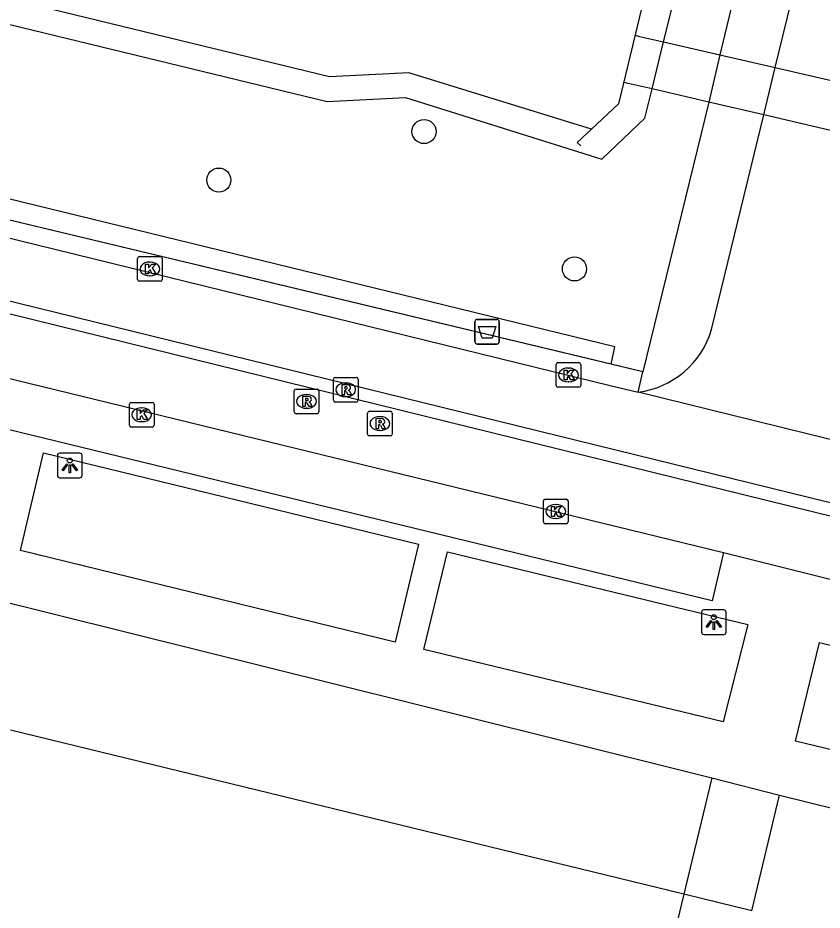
# Model space of a CAD drawing. Extents: x 162812 to 163818, y 381639 to 382470.
# Drawn here: x 163729.11 to 163761.73, y 382175.23 to 382211.44 of the extents above; entities that cross this region are included whole.
import ezdxf

# ---------------------------------------------------------------- set-up
doc = ezdxf.new("R2010")
doc.units = 0
for name, color, linetype in [('IMGEO_Afvalbak', 7, 'Continuous'), ('IMGEO_Boom', 7, 'Continuous'), ('IMGEO_Duiker', 7, 'Continuous'), ('IMGEO_Groenvoorziening', 7, 'Continuous'), ('IMGEO_Haag', 7, 'Continuous'), ('IMGEO_Kolk', 7, 'Continuous'), ('IMGEO_Lichtpunt', 7, 'Continuous'), ('IMGEO_Muur', 7, 'Continuous'), ('IMGEO_Rijbaan_lokaal_gesloten', 7, 'Continuous'), ('IMGEO_Rijbaan_lokaal_open', 7, 'Continuous'), ('IMGEO_Rioolput', 7, 'Continuous'), ('IMGEO_Voetpad_open', 7, 'Continuous'), ('IMGEO_Waterloop', 7, 'Continuous')]:
    doc.layers.add(name, color=color, linetype=linetype)

msp = doc.modelspace()

# ---------------------------------------------------------------- linework, layer by layer
at = {"layer": 'IMGEO_Afvalbak'}
for p, q in [((163747.642, 382198.302), (163747.642, 382199.102)), ((163747.642, 382199.102), (163747.642, 382198.302)), ((163747.742, 382199.202), (163748.532, 382199.202)), ((163748.532, 382199.202), (163747.742, 382199.202)), ((163748.632, 382199.102), (163748.632, 382198.302)), ((163748.632, 382198.302), (163748.632, 382199.102)), ((163748.532, 382198.202), (163747.742, 382198.202)), ((163747.742, 382198.202), (163748.532, 382198.202))]:
    msp.add_line(p, q, dxfattribs=at)
msp.add_lwpolyline([(163747.785, 382198.916), (163748.489, 382198.916), (163748.34, 382198.446), (163747.934, 382198.446), (163747.785, 382198.916)], dxfattribs=at)
for centre, start, end in [((163747.742, 382199.102), 90, 180), ((163747.742, 382199.102), 90, 180), ((163748.532, 382199.102), 0, 90), ((163748.532, 382199.102), 360, 90), ((163747.742, 382198.302), 180, 270), ((163747.742, 382198.302), 180, 270), ((163748.532, 382198.302), 270, 0), ((163748.532, 382198.302), 270, 0)]:
    msp.add_arc(centre, 0.1, start, end, dxfattribs=at)
at = {"layer": 'IMGEO_Boom'}
for centre in [(163745.582, 382206.826), (163737.259, 382204.857), (163751.683, 382201.251)]:
    msp.add_circle(centre, 0.489, dxfattribs=at)
at = {"layer": 'IMGEO_Duiker'}
for points in [[(163754.138, 382210.732), (163754.325, 382210.689), (163755.3, 382210.464), (163757.583, 382209.938), (163759.825, 382209.421), (163764.725, 382208.291), (163766.915, 382207.787), (163770.031, 382207.068), (163770.228, 382207.023)], [(163769.744, 382205.085), (163769.554, 382205.129), (163766.447, 382205.852), (163764.261, 382206.361), (163759.359, 382207.502), (163757.128, 382208.021), (163754.831, 382208.556), (163753.856, 382208.783), (163753.676, 382208.825)]]:
    msp.add_lwpolyline(points, dxfattribs=at)
at = {"layer": 'IMGEO_Groenvoorziening'}
for points in [[(163753.177, 382197.38), (163753.314, 382198.091), (163715.535, 382207.31), (163713.011, 382207.926), (163703.089, 382210.347), (163699.164, 382211.305), (163657.455, 382221.482), (163640.982, 382226.025), (163634.005, 382227.697), (163594.965, 382237.167), (163584.824, 382239.627), (163579.42, 382240.924), (163541.473, 382250), (163535.203, 382251.5)], [(163708.092, 382216.197), (163741.654, 382208.042), (163744.834, 382208.206), (163752.797, 382205.704), (163754.54, 382207.374), (163754.831, 382208.556), (163755.3, 382210.464), (163755.671, 382211.974), (163754.822, 382214.356)], [(163753.177, 382197.38), (163713.01, 382207.005)], [(163754.462, 382197.072), (163753.177, 382197.38)]]:
    msp.add_lwpolyline(points, dxfattribs=at)
at = {"layer": 'IMGEO_Haag'}
for points in [[(163754.462, 382197.072), (163713.01, 382207.005)], [(163756.116, 382175.879), (163728.803, 382182.538)]]:
    msp.add_lwpolyline(points, dxfattribs=at)
at = {"layer": 'IMGEO_Kolk'}
for p, q in [((163733.964, 382200.823), (163733.964, 382201.675)), ((163734.039, 382201.749), (163734.891, 382201.749)), ((163734.452, 382201.529), (163734.477, 382201.529)), ((163734.965, 382201.675), (163734.965, 382200.823)), ((163734.891, 382200.749), (163734.039, 382200.749)), ((163734.475, 382200.969), (163734.45, 382200.969)), ((163750.938, 382196.522), (163750.938, 382197.374)), ((163751.013, 382197.448), (163751.865, 382197.448)), ((163751.426, 382197.228), (163751.451, 382197.228)), ((163751.939, 382197.374), (163751.939, 382196.522)), ((163751.865, 382196.448), (163751.013, 382196.448)), ((163751.449, 382196.668), (163751.424, 382196.668)), ((163733.629, 382194.908), (163733.629, 382195.76)), ((163733.704, 382195.834), (163734.556, 382195.834)), ((163734.63, 382195.76), (163734.63, 382194.908)), ((163734.117, 382195.614), (163734.142, 382195.614)), ((163734.14, 382195.054), (163734.115, 382195.054)), ((163734.556, 382194.834), (163733.704, 382194.834)), ((163750.424, 382190.982), (163750.424, 382191.834)), ((163750.499, 382191.908), (163751.351, 382191.908)), ((163750.912, 382191.688), (163750.937, 382191.688)), ((163751.425, 382191.834), (163751.425, 382190.982)), ((163750.935, 382191.128), (163750.91, 382191.128)), ((163751.351, 382190.908), (163750.499, 382190.908))]:
    msp.add_line(p, q, dxfattribs=at)
for points in [[(163733.964, 382200.823), (163733.964, 382201.675)], [(163734.039, 382201.749), (163734.891, 382201.749)], [(163734.965, 382201.675), (163734.965, 382200.823)], [(163734.285, 382201.449), (163734.408, 382201.449), (163734.408, 382201.298), (163734.538, 382201.449), (163734.702, 382201.449), (163734.556, 382201.298), (163734.709, 382201.049), (163734.557, 382201.049), (163734.472, 382201.213), (163734.408, 382201.146), (163734.408, 382201.049), (163734.285, 382201.049), (163734.285, 382201.449)], [(163734.891, 382200.749), (163734.039, 382200.749)], [(163750.938, 382196.522), (163750.938, 382197.374)], [(163751.013, 382197.448), (163751.865, 382197.448)], [(163751.259, 382197.148), (163751.382, 382197.148), (163751.382, 382196.997), (163751.512, 382197.148), (163751.676, 382197.148), (163751.53, 382196.997), (163751.683, 382196.748), (163751.531, 382196.748), (163751.446, 382196.912), (163751.382, 382196.845), (163751.382, 382196.748), (163751.259, 382196.748), (163751.259, 382197.148)], [(163751.939, 382197.374), (163751.939, 382196.522)], [(163751.865, 382196.448), (163751.013, 382196.448)], [(163733.629, 382194.908), (163733.629, 382195.76)], [(163733.704, 382195.834), (163734.556, 382195.834)], [(163734.63, 382195.76), (163734.63, 382194.908)], [(163733.95, 382195.534), (163734.073, 382195.534), (163734.073, 382195.383), (163734.203, 382195.534), (163734.367, 382195.534), (163734.221, 382195.383), (163734.374, 382195.134), (163734.222, 382195.134), (163734.137, 382195.298), (163734.073, 382195.231), (163734.073, 382195.134), (163733.95, 382195.134), (163733.95, 382195.534)], [(163734.556, 382194.834), (163733.704, 382194.834)], [(163750.424, 382190.982), (163750.424, 382191.834)], [(163750.499, 382191.908), (163751.351, 382191.908)], [(163751.425, 382191.834), (163751.425, 382190.982)], [(163750.745, 382191.608), (163750.868, 382191.608), (163750.868, 382191.457), (163750.998, 382191.608), (163751.162, 382191.608), (163751.016, 382191.457), (163751.169, 382191.208), (163751.017, 382191.208), (163750.932, 382191.372), (163750.868, 382191.305), (163750.868, 382191.208), (163750.745, 382191.208), (163750.745, 382191.608)], [(163751.351, 382190.908), (163750.499, 382190.908)]]:
    msp.add_lwpolyline(points, dxfattribs=at)
for centre, start, end in [((163734.041, 382201.673), 91.552, 178.448), ((163734.041, 382201.673), 91.552, 178.448), ((163734.889, 382201.673), 1.552, 88.448), ((163734.889, 382201.673), 1.552, 88.448), ((163734.041, 382200.825), 181.552, 268.448), ((163734.041, 382200.825), 181.552, 268.448), ((163734.889, 382200.825), 271.552, 358.448), ((163734.889, 382200.825), 271.552, 358.448), ((163751.015, 382197.372), 91.552, 178.448), ((163751.015, 382197.372), 91.552, 178.448), ((163751.863, 382197.372), 1.552, 88.448), ((163751.863, 382197.372), 1.552, 88.448), ((163751.015, 382196.524), 181.552, 268.448), ((163751.015, 382196.524), 181.552, 268.448), ((163751.863, 382196.524), 271.552, 358.448), ((163751.863, 382196.524), 271.552, 358.448), ((163733.706, 382195.758), 91.552, 178.448), ((163733.706, 382195.758), 91.552, 178.448), ((163734.554, 382195.758), 1.552, 88.448), ((163734.554, 382195.758), 1.552, 88.448), ((163733.706, 382194.91), 181.552, 268.448), ((163733.706, 382194.91), 181.552, 268.448), ((163734.554, 382194.91), 271.552, 358.448), ((163734.554, 382194.91), 271.552, 358.448), ((163750.501, 382191.832), 91.552, 178.448), ((163750.501, 382191.832), 91.552, 178.448), ((163751.349, 382191.832), 1.552, 88.448), ((163751.349, 382191.832), 1.552, 88.448), ((163750.501, 382190.984), 181.552, 268.448), ((163750.501, 382190.984), 181.552, 268.448), ((163751.349, 382190.984), 271.552, 358.448), ((163751.349, 382190.984), 271.552, 358.448)]:
    msp.add_arc(centre, 0.0765, start, end, dxfattribs=at)
for centre, major_axis, ratio, start_param, end_param in [((163734.451, 382201.249), (-0.387, 0.002), 0.722429, 4.712389, 7.853982), ((163734.476, 382201.249), (-0.39, 0.002), 0.717154, 1.570796, 4.712389), ((163751.425, 382196.948), (-0.387, 0.002), 0.722429, 4.712389, 7.853982), ((163751.45, 382196.948), (-0.39, 0.002), 0.717154, 1.570796, 4.712389), ((163734.116, 382195.334), (-0.387, 0.002), 0.722429, 4.712389, 7.853982), ((163734.141, 382195.334), (-0.39, 0.002), 0.717154, 1.570796, 4.712389), ((163750.911, 382191.408), (-0.387, 0.002), 0.722429, 4.712389, 7.853982), ((163750.936, 382191.408), (-0.39, 0.002), 0.717154, 1.570796, 4.712389)]:
    msp.add_ellipse(centre, major_axis=major_axis, ratio=ratio, start_param=start_param, end_param=end_param, dxfattribs=at)
at = {"layer": 'IMGEO_Lichtpunt'}
for p, q in [((163730.714, 382193.679), (163730.714, 382192.872)), ((163730.714, 382193.679), (163730.714, 382192.872)), ((163731.616, 382193.774), (163730.808, 382193.774)), ((163731.616, 382193.774), (163730.808, 382193.774)), ((163731.71, 382192.872), (163731.71, 382193.679)), ((163731.71, 382192.872), (163731.71, 382193.679)), ((163730.808, 382192.778), (163731.616, 382192.778)), ((163730.808, 382192.778), (163731.616, 382192.778)), ((163757.737, 382187.415), (163756.929, 382187.415)), ((163757.737, 382187.415), (163756.929, 382187.415)), ((163756.835, 382187.32), (163756.835, 382186.513)), ((163756.835, 382187.32), (163756.835, 382186.513)), ((163757.831, 382186.513), (163757.831, 382187.32)), ((163757.831, 382186.513), (163757.831, 382187.32)), ((163756.929, 382186.419), (163757.737, 382186.419)), ((163756.929, 382186.419), (163757.737, 382186.419))]:
    msp.add_line(p, q, dxfattribs=at)
for points in [[(163731.088, 382193.343), (163731.127, 382193.315), (163730.939, 382193.053), (163730.901, 382193.08), (163731.088, 382193.343)], [(163731.19, 382193.295), (163731.237, 382193.295), (163731.237, 382192.973), (163731.19, 382192.973), (163731.19, 382193.295)], [(163731.3, 382193.315), (163731.338, 382193.342), (163731.525, 382193.08), (163731.486, 382193.052), (163731.3, 382193.315)], [(163757.209, 382186.984), (163757.248, 382186.956), (163757.06, 382186.694), (163757.022, 382186.721), (163757.209, 382186.984)], [(163757.421, 382186.956), (163757.459, 382186.983), (163757.646, 382186.721), (163757.607, 382186.693), (163757.421, 382186.956)], [(163757.311, 382186.936), (163757.358, 382186.936), (163757.358, 382186.614), (163757.311, 382186.614), (163757.311, 382186.936)]]:
    msp.add_lwpolyline(points, dxfattribs=at)
for centre in [(163731.213, 382193.477), (163757.334, 382187.118)]:
    msp.add_circle(centre, 0.0994, dxfattribs=at)
for centre, start, end in [((163730.808, 382193.679), 90, 180), ((163730.808, 382193.679), 90, 180), ((163731.616, 382193.679), 0, 90), ((163731.616, 382193.679), 0, 90), ((163730.808, 382192.872), 180, 270), ((163730.808, 382192.872), 180, 270), ((163731.616, 382192.872), 270, 0), ((163731.616, 382192.872), 270, 360), ((163756.929, 382187.32), 90, 180), ((163756.929, 382187.32), 90, 180), ((163757.737, 382187.32), 0, 90), ((163757.737, 382187.32), 0, 90), ((163756.929, 382186.513), 180, 270), ((163756.929, 382186.513), 180, 270), ((163757.737, 382186.513), 270, 0), ((163757.737, 382186.513), 270, 360)]:
    msp.add_arc(centre, 0.0946, start, end, dxfattribs=at)
at = {"layer": 'IMGEO_Muur'}
msp.add_lwpolyline([(163752.376, 382206.925), (163751.794, 382206.378), (163751.939, 382206.241)], dxfattribs=at)
at = {"layer": 'IMGEO_Rijbaan_lokaal_gesloten'}
for points in [[(163712.957, 382206.276), (163716.383, 382205.543), (163753.129, 382196.525), (163754.266, 382196.245)], [(163774.497, 382188.719), (163774.34, 382188.194), (163714.844, 382202.853), (163714.989, 382203.338), (163774.497, 382188.719)], [(163712.728, 382200.717), (163757.726, 382189.745)], [(163764.848, 382193.641), (163754.266, 382196.245)], [(163757.726, 382189.745), (163763.357, 382188.333)]]:
    msp.add_lwpolyline(points, dxfattribs=at)
at = {"layer": 'IMGEO_Rijbaan_lokaal_open'}
msp.add_lwpolyline([(163757.241, 382198.787), (163759.359, 382207.502), (163759.825, 382209.421), (163761.144, 382214.849)], dxfattribs=at)
msp.add_arc((163753.794, 382199.809), 3.595, 277.5403, 343.4844, dxfattribs=at)
at = {"layer": 'IMGEO_Rioolput'}
for p, q in [((163741.906, 382195.923), (163741.906, 382196.775)), ((163741.981, 382196.849), (163742.833, 382196.849)), ((163742.907, 382196.775), (163742.907, 382195.923)), ((163742.394, 382196.629), (163742.419, 382196.629)), ((163740.315, 382195.45), (163740.315, 382196.302)), ((163740.39, 382196.376), (163741.242, 382196.376)), ((163740.803, 382196.156), (163740.828, 382196.156)), ((163741.316, 382196.302), (163741.316, 382195.45)), ((163742.417, 382196.069), (163742.392, 382196.069)), ((163742.833, 382195.849), (163741.981, 382195.849)), ((163741.242, 382195.376), (163740.39, 382195.376)), ((163740.826, 382195.596), (163740.801, 382195.596)), ((163743.29, 382194.55), (163743.29, 382195.402)), ((163743.365, 382195.476), (163744.217, 382195.476)), ((163744.291, 382195.402), (163744.291, 382194.55)), ((163743.778, 382195.256), (163743.803, 382195.256)), ((163743.801, 382194.696), (163743.776, 382194.696)), ((163744.217, 382194.476), (163743.365, 382194.476))]:
    msp.add_line(p, q, dxfattribs=at)
for points in [[(163741.906, 382195.923), (163741.906, 382196.775)], [(163741.981, 382196.849), (163742.833, 382196.849)], [(163742.907, 382196.775), (163742.907, 382195.923)], [(163742.495, 382196.547), (163742.243, 382196.549), (163742.243, 382196.149)], [(163742.421, 382196.468), (163742.367, 382196.468), (163742.367, 382196.387)], [(163742.367, 382196.387), (163742.419, 382196.387)], [(163740.315, 382195.45), (163740.315, 382196.302)], [(163740.39, 382196.376), (163741.242, 382196.376)], [(163740.904, 382196.074), (163740.652, 382196.076), (163740.652, 382195.676)], [(163741.316, 382196.302), (163741.316, 382195.45)], [(163742.243, 382196.149), (163742.367, 382196.149), (163742.367, 382196.311), (163742.378, 382196.311)], [(163742.425, 382196.282), (163742.496, 382196.149), (163742.636, 382196.149), (163742.571, 382196.275)], [(163740.652, 382195.676), (163740.776, 382195.676), (163740.776, 382195.838), (163740.787, 382195.838)], [(163740.83, 382195.995), (163740.776, 382195.995), (163740.776, 382195.914)], [(163740.776, 382195.914), (163740.828, 382195.914)], [(163740.834, 382195.809), (163740.905, 382195.676), (163741.045, 382195.676), (163740.98, 382195.802)], [(163742.833, 382195.849), (163741.981, 382195.849)], [(163741.242, 382195.376), (163740.39, 382195.376)], [(163743.29, 382194.55), (163743.29, 382195.402)], [(163743.365, 382195.476), (163744.217, 382195.476)], [(163744.291, 382195.402), (163744.291, 382194.55)], [(163743.879, 382195.174), (163743.627, 382195.176), (163743.627, 382194.776)], [(163743.627, 382194.776), (163743.751, 382194.776), (163743.751, 382194.938), (163743.762, 382194.938)], [(163743.805, 382195.095), (163743.751, 382195.095), (163743.751, 382195.014)], [(163743.751, 382195.014), (163743.803, 382195.014)], [(163743.809, 382194.909), (163743.88, 382194.776), (163744.02, 382194.776), (163743.955, 382194.902)], [(163744.217, 382194.476), (163743.365, 382194.476)]]:
    msp.add_lwpolyline(points, dxfattribs=at)
for centre, radius, start, end in [((163741.983, 382196.773), 0.0765, 91.552, 178.448), ((163741.983, 382196.773), 0.0765, 91.552, 178.448), ((163742.831, 382196.773), 0.0765, 1.552, 88.448), ((163742.831, 382196.773), 0.0765, 1.552, 88.448), ((163742.403, 382196.576), 0.19, 274.7715, 282.9687), ((163742.427, 382196.372), 0.0964, 77.0061, 93.1865), ((163742.441, 382196.429), 0.0378, 276.6634, 79.6772), ((163742.494, 382196.437), 0.109, 350.3612, 89.416), ((163742.492, 382196.437), 0.112, 277.5842, 350.9817), ((163740.392, 382196.3), 0.0765, 91.552, 178.448), ((163740.392, 382196.3), 0.0765, 91.552, 178.448), ((163740.903, 382195.964), 0.109, 350.3612, 89.416), ((163741.24, 382196.3), 0.0765, 1.552, 88.448), ((163741.24, 382196.3), 0.0765, 1.552, 88.448), ((163742.377, 382196.258), 0.0533, 26.0293, 88.6989), ((163742.476, 382196.222), 0.108, 29.5134, 73.7905), ((163740.786, 382195.785), 0.0533, 26.0293, 88.6989), ((163740.812, 382196.103), 0.19, 274.7715, 282.9687), ((163740.836, 382195.899), 0.0964, 77.0061, 93.1865), ((163740.85, 382195.956), 0.0378, 276.6634, 79.6772), ((163740.901, 382195.964), 0.112, 277.5842, 350.9817), ((163740.885, 382195.749), 0.108, 29.5134, 73.7905), ((163741.983, 382195.925), 0.0765, 181.552, 268.448), ((163741.983, 382195.925), 0.0765, 181.552, 268.448), ((163742.831, 382195.925), 0.0765, 271.552, 358.448), ((163742.831, 382195.925), 0.0765, 271.552, 358.448), ((163740.392, 382195.452), 0.0765, 181.552, 268.448), ((163740.392, 382195.452), 0.0765, 181.552, 268.448), ((163741.24, 382195.452), 0.0765, 271.552, 358.448), ((163741.24, 382195.452), 0.0765, 271.552, 358.448), ((163743.367, 382195.4), 0.0765, 91.552, 178.448), ((163743.367, 382195.4), 0.0765, 91.552, 178.448), ((163744.215, 382195.4), 0.0765, 1.552, 88.448), ((163744.215, 382195.4), 0.0765, 1.552, 88.448), ((163743.761, 382194.885), 0.0533, 26.0293, 88.6989), ((163743.787, 382195.203), 0.19, 274.7715, 282.9687), ((163743.811, 382194.999), 0.0964, 77.0061, 93.1865), ((163743.825, 382195.056), 0.0378, 276.6634, 79.6772), ((163743.878, 382195.064), 0.109, 350.3612, 89.416), ((163743.876, 382195.064), 0.112, 277.5842, 350.9817), ((163743.86, 382194.849), 0.108, 29.5134, 73.7905), ((163743.367, 382194.552), 0.0765, 181.552, 268.448), ((163743.367, 382194.552), 0.0765, 181.552, 268.448), ((163744.215, 382194.552), 0.0765, 271.552, 358.448), ((163744.215, 382194.552), 0.0765, 271.552, 358.448)]:
    msp.add_arc(centre, radius, start, end, dxfattribs=at)
for centre, major_axis, ratio, start_param, end_param in [((163742.393, 382196.349), (-0.387, 0.002), 0.722429, 4.712389, 7.853982), ((163742.418, 382196.349), (-0.39, 0.002), 0.717154, 1.570796, 4.712389), ((163740.802, 382195.876), (-0.387, 0.002), 0.722429, 4.712389, 7.853982), ((163740.827, 382195.876), (-0.39, 0.002), 0.717154, 1.570796, 4.712389), ((163743.777, 382194.976), (-0.387, 0.002), 0.722429, 4.712389, 7.853982), ((163743.802, 382194.976), (-0.39, 0.002), 0.717154, 1.570796, 4.712389)]:
    msp.add_ellipse(centre, major_axis=major_axis, ratio=ratio, start_param=start_param, end_param=end_param, dxfattribs=at)
at = {"layer": 'IMGEO_Voetpad_open'}
for points in [[(163758.424, 382213.479), (163757.583, 382209.938), (163757.128, 382208.021), (163754.462, 382197.072)], [(163757.726, 382189.745), (163757.267, 382187.778), (163712.633, 382198.644)], [(163754.266, 382196.245), (163754.462, 382197.072)], [(163745.356, 382190.081), (163744.405, 382186.111), (163729.215, 382189.82), (163730.151, 382193.787), (163745.356, 382190.081)], [(163709.285, 382192.538), (163719.22, 382190.067), (163750.703, 382182.232), (163757.259, 382180.6)], [(163758.713, 382186.828), (163757.714, 382182.878), (163745.579, 382185.813), (163746.528, 382189.77), (163758.713, 382186.828)], [(163776.663, 382182.41), (163775.708, 382178.454), (163760.649, 382182.088), (163761.624, 382186.092), (163776.663, 382182.41)], [(163757.259, 382180.6), (163756.116, 382175.879)], [(163757.259, 382180.6), (163760.004, 382179.9)], [(163758.872, 382175.207), (163760.004, 382179.9)], [(163760.004, 382179.9), (163775.929, 382175.963)], [(163756.116, 382175.879), (163755.214, 382172.12), (163754.724, 382170.079), (163753.305, 382164.165), (163753.254, 382163.954), (163745.783, 382132.824), (163744.29, 382126.605)], [(163758.872, 382175.207), (163756.116, 382175.879)]]:
    msp.add_lwpolyline(points, dxfattribs=at)
at = {"layer": 'IMGEO_Waterloop'}
msp.add_lwpolyline([(163534.382, 382267.115), (163604.826, 382250), (163735.297, 382218.301), (163736.84, 382217.018), (163753.889, 382213.389), (163754.414, 382211.872), (163753.463, 382207.948), (163752.376, 382206.925), (163744.959, 382209.214), (163741.748, 382209.048), (163709.777, 382216.824), (163708.291, 382216.353), (163708.138, 382216.388), (163708.092, 382216.197)], dxfattribs=at)

doc.saveas('drawing.dxf')
